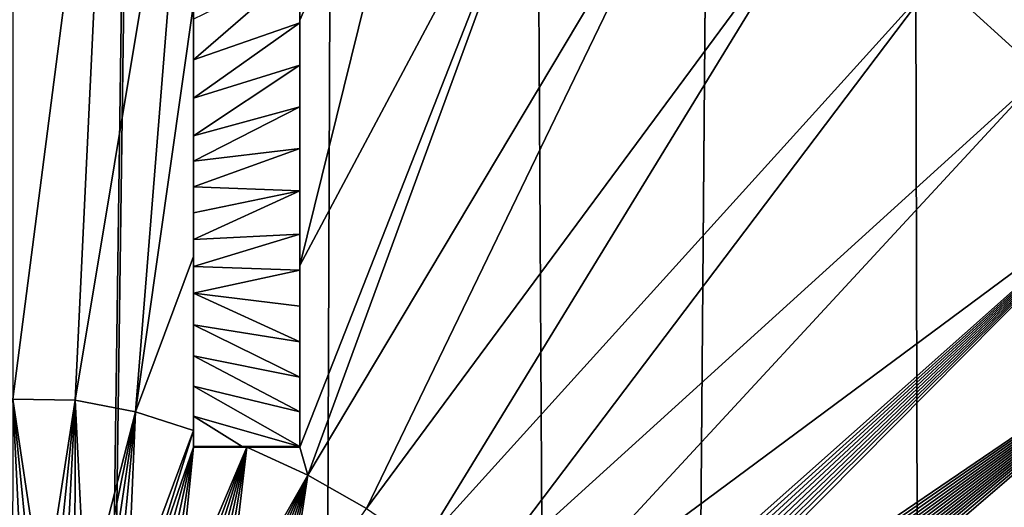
# Model space of a CAD drawing. Header units: metres. Extents: x -24 to 72, y -247 to 22.
# Tile 329 of 573: x 0.17 to 2.95, y -163.96 to -162.58. Entities that reach past the tile are written whole.
import ezdxf

# ---------------------------------------------------------------- set-up
doc = ezdxf.new("R2010")
doc.units = ezdxf.units.M
doc.layers.add('solid_509589_MEDIA_SW0001', color=7, linetype='CONTINUOUS')

msp = doc.modelspace()

# ---------------------------------------------------------------- linework, layer by layer
at = {"layer": 'solid_509589_MEDIA_SW0001'}
for points in [[(1.84221, -196.565338, 278.030243), (1.273439, -103.115448, 276.353088), (2.561803, -103.113213, 276.48111)], [(2.779046, -196.665558, 278.144073), (1.84221, -196.565338, 278.030243), (2.561803, -103.113213, 276.48111)], [(2.779046, -196.665558, 278.144073), (2.561803, -103.113213, 276.48111), (3.857469, -103.109459, 276.696259)], [(3.724629, -196.808136, 278.305695), (2.779046, -196.665558, 278.144073), (3.857469, -103.109459, 276.696259)], [(0.000003, -195.803818, 277.928741), (0.000003, -103.316154, 276.314362), (1.273439, -103.115448, 276.353088)], [(0.000004, -196.487045, 277.940674), (0.000003, -195.803818, 277.928741), (1.273439, -103.115448, 276.353088)], [(0.915195, -196.506195, 277.96286), (0.000004, -196.487045, 277.940674), (1.273439, -103.115448, 276.353088)], [(1.84221, -196.565338, 278.030243), (0.915195, -196.506195, 277.96286), (1.273439, -103.115448, 276.353088)], [(0.429945, -161.488388, 308.843811), (0.150531, -163.650513, 308.91925), (0.32646, -163.653549, 308.918121)], [(0.429945, -161.488388, 308.843811), (0.150534, -161.528992, 308.848267), (0.150531, -163.650513, 308.91925)], [(0.660533, -161.644806, 308.849884), (0.429945, -161.488388, 308.843811), (0.32646, -163.653549, 308.918121)], [(0.960532, -161.584488, 308.840576), (0.960533, -161.652313, 308.844421), (0.960533, -162.580276, 308.885956)], [(1.352751, -161.684158, 308.835236), (0.960532, -161.584488, 308.840576), (0.960533, -162.580276, 308.885956)], [(0.660533, -161.644806, 308.849884), (0.32646, -163.653549, 308.918121), (0.496585, -163.686554, 308.916656)], [(0.660534, -162.535355, 308.890289), (0.660533, -161.644806, 308.849884), (0.496585, -163.686554, 308.916656)], [(0.960549, -162.431992, 308.980804), (0.960533, -162.580276, 308.885956), (0.960533, -161.652313, 308.844421)], [(1.352751, -161.684158, 308.835236), (0.960533, -162.580276, 308.885956), (0.960531, -163.272995, 308.903503)], [(1.729588, -161.828262, 308.828979), (1.352751, -161.684158, 308.835236), (0.960531, -163.272995, 308.903503)], [(3.05491, -162.733017, 308.789764), (3.702975, -161.67926, 308.692017), (2.756875, -162.461273, 308.801514)], [(1.729588, -161.828262, 308.828979), (0.960529, -163.786514, 308.909119), (0.983458, -163.865448, 308.908875)], [(1.729588, -161.828262, 308.828979), (0.960531, -163.272995, 308.903503), (0.960529, -163.786514, 308.909119)], [(2.091303, -162.006897, 308.821228), (1.729588, -161.828262, 308.828979), (0.983458, -163.865448, 308.908875)], [(2.091303, -162.006897, 308.821228), (0.983458, -163.865448, 308.908875), (1.148752, -163.959335, 308.904816)], [(2.434733, -162.218521, 308.812042), (2.091303, -162.006897, 308.821228), (1.148752, -163.959335, 308.904816)], [(2.434733, -162.218521, 308.812042), (1.148752, -163.959335, 308.904816), (1.305133, -164.067398, 308.900116)], [(2.756875, -162.461273, 308.801514), (2.434733, -162.218521, 308.812042), (1.305133, -164.067398, 308.900116)], [(0.660549, -162.692795, 308.995514), (0.960548, -162.587952, 308.986298), (0.960549, -162.431992, 308.980804)], [(0.660549, -162.57785, 308.991791), (0.660549, -162.692795, 308.995514), (0.960549, -162.431992, 308.980804)], [(0.960548, -162.587952, 308.986298), (0.960533, -162.580276, 308.885956), (0.960549, -162.431992, 308.980804)], [(2.756875, -162.461273, 308.801514), (1.305133, -164.067398, 308.900116), (1.451385, -164.188797, 308.894867)], [(3.05491, -162.733017, 308.789764), (2.756875, -162.461273, 308.801514), (1.451385, -164.188797, 308.894867)], [(0.660532, -163.248306, 308.908936), (0.660534, -162.535355, 308.890289), (0.496585, -163.686554, 308.916656)], [(0.660549, -162.57785, 308.991791), (0.660534, -162.535355, 308.890289), (0.660532, -163.248306, 308.908936)], [(0.660549, -162.57785, 308.991791), (0.660532, -163.248306, 308.908936), (0.660549, -162.692795, 308.995514)], [(0.660549, -162.801056, 308.998718), (0.960548, -162.707275, 308.990112), (0.960548, -162.587952, 308.986298)], [(0.660549, -162.692795, 308.995514), (0.660549, -162.801056, 308.998718), (0.960548, -162.587952, 308.986298)], [(0.960547, -163.184418, 309.001953), (0.960531, -163.272995, 308.903503), (0.960533, -162.580276, 308.885956)], [(0.960548, -162.707275, 308.990112), (0.960533, -162.580276, 308.885956), (0.960548, -162.587952, 308.986298)], [(0.960548, -162.824921, 308.99353), (0.960533, -162.580276, 308.885956), (0.960548, -162.707275, 308.990112)], [(0.960548, -162.942993, 308.996643), (0.960533, -162.580276, 308.885956), (0.960548, -162.824921, 308.99353)], [(0.960547, -163.06279, 308.999451), (0.960533, -162.580276, 308.885956), (0.960548, -162.942993, 308.996643)], [(0.960547, -163.184418, 309.001953), (0.960533, -162.580276, 308.885956), (0.960547, -163.06279, 308.999451)], [(0.660549, -162.692795, 308.995514), (0.660532, -163.248306, 308.908936), (0.660549, -162.801056, 308.998718)], [(0.660549, -162.907089, 309.001587), (0.960548, -162.824921, 308.99353), (0.960548, -162.707275, 308.990112)], [(0.660549, -162.801056, 308.998718), (0.660549, -162.907089, 309.001587), (0.960548, -162.707275, 308.990112)], [(3.05491, -162.733017, 308.789764), (1.451385, -164.188797, 308.894867), (1.586375, -164.322571, 308.889069)], [(3.326233, -163.031387, 308.776855), (3.05491, -162.733017, 308.789764), (1.586375, -164.322571, 308.889069)], [(0.660549, -162.801056, 308.998718), (0.660532, -163.248306, 308.908936), (0.660549, -162.907089, 309.001587)], [(0.660549, -162.978302, 309.003357), (0.960548, -162.942993, 308.996643), (0.960548, -162.824921, 308.99353)], [(0.660549, -162.907089, 309.001587), (0.660549, -162.978302, 309.003357), (0.960548, -162.824921, 308.99353)], [(0.660549, -162.907089, 309.001587), (0.660532, -163.248306, 308.908936), (0.660549, -162.978302, 309.003357)], [(0.660548, -163.05072, 309.005035), (0.960547, -163.06279, 308.999451), (0.960548, -162.942993, 308.996643)], [(0.660549, -162.978302, 309.003357), (0.660548, -163.05072, 309.005035), (0.960548, -162.942993, 308.996643)], [(0.660549, -162.978302, 309.003357), (0.660532, -163.248306, 308.908936), (0.660548, -163.05072, 309.005035)], [(3.326233, -163.031387, 308.776855), (1.586375, -164.322571, 308.889069), (1.709628, -164.467972, 308.882782)], [(3.326233, -163.031387, 308.776855), (1.709628, -164.467972, 308.882782), (1.728252, -164.474457, 308.881927)], [(3.326233, -163.031387, 308.776855), (1.728252, -164.474457, 308.881927), (1.746548, -164.480972, 308.881104)], [(3.326233, -163.031387, 308.776855), (1.746548, -164.480972, 308.881104), (1.764534, -164.487564, 308.880249)], [(3.326233, -163.031387, 308.776855), (1.764534, -164.487564, 308.880249), (1.78222, -164.494232, 308.879425)], [(3.326233, -163.031387, 308.776855), (1.78222, -164.494232, 308.879425), (1.799567, -164.5009, 308.878601)], [(3.326233, -163.031387, 308.776855), (1.799567, -164.5009, 308.878601), (1.816575, -164.507568, 308.877777)], [(3.326233, -163.031387, 308.776855), (1.816575, -164.507568, 308.877777), (1.833254, -164.514221, 308.876953)], [(3.326233, -163.031387, 308.776855), (1.833254, -164.514221, 308.876953), (1.850793, -164.521393, 308.876099)], [(3.56847, -163.35379, 308.762909), (3.326233, -163.031387, 308.776855), (1.850793, -164.521393, 308.876099)], [(0.660548, -163.05072, 309.005035), (0.660532, -163.248306, 308.908936), (0.660548, -163.124664, 309.006622)], [(0.660548, -163.05072, 309.005035), (0.660548, -163.124664, 309.006622), (0.960547, -163.06279, 308.999451)], [(0.660548, -163.200058, 309.008087), (0.960547, -163.184418, 309.001953), (0.960547, -163.06279, 308.999451)], [(0.660548, -163.124664, 309.006622), (0.660548, -163.200058, 309.008087), (0.960547, -163.06279, 308.999451)], [(0.660548, -163.124664, 309.006622), (0.660532, -163.248306, 308.908936), (0.660548, -163.200058, 309.008087)], [(0.660548, -163.200058, 309.008087), (0.660532, -163.248306, 308.908936), (0.660548, -163.276108, 309.00946)], [(0.660548, -163.276108, 309.00946), (0.960547, -163.286484, 309.003784), (0.960547, -163.184418, 309.001953)], [(0.660548, -163.200058, 309.008087), (0.660548, -163.276108, 309.00946), (0.960547, -163.184418, 309.001953)], [(0.960547, -163.286484, 309.003784), (0.960531, -163.272995, 308.903503), (0.960547, -163.184418, 309.001953)], [(0.660532, -163.248306, 308.908936), (0.496585, -163.686554, 308.916656), (0.66053, -163.739578, 308.914764)], [(0.660548, -163.276108, 309.00946), (0.660532, -163.248306, 308.908936), (0.66053, -163.739578, 308.914764)], [(0.660548, -163.276108, 309.00946), (0.66053, -163.739578, 308.914764), (0.660547, -163.351852, 309.010651)], [(0.660548, -163.276108, 309.00946), (0.660547, -163.351852, 309.010651), (0.960547, -163.286484, 309.003784)], [(0.660547, -163.351852, 309.010651), (0.960546, -163.38826, 309.005341), (0.960547, -163.286484, 309.003784)], [(0.960544, -163.784775, 309.009125), (0.960529, -163.786514, 308.909119), (0.960531, -163.272995, 308.903503)], [(0.960546, -163.38826, 309.005341), (0.960531, -163.272995, 308.903503), (0.960547, -163.286484, 309.003784)], [(0.960546, -163.488983, 309.006683), (0.960531, -163.272995, 308.903503), (0.960546, -163.38826, 309.005341)], [(0.960545, -163.588409, 309.007721), (0.960531, -163.272995, 308.903503), (0.960546, -163.488983, 309.006683)], [(0.960545, -163.686798, 309.008545), (0.960531, -163.272995, 308.903503), (0.960545, -163.588409, 309.007721)], [(0.960544, -163.784775, 309.009125), (0.960531, -163.272995, 308.903503), (0.960545, -163.686798, 309.008545)], [(0.660547, -163.351852, 309.010651), (0.66053, -163.739578, 308.914764), (0.660547, -163.441254, 309.011932)], [(0.660547, -163.351852, 309.010651), (0.960546, -163.488983, 309.006683), (0.960546, -163.38826, 309.005341)], [(0.660547, -163.351852, 309.010651), (0.660547, -163.441254, 309.011932), (0.960546, -163.488983, 309.006683)], [(3.56847, -163.35379, 308.762909), (1.850793, -164.521393, 308.876099), (1.867982, -164.528595, 308.875244)], [(3.56847, -163.35379, 308.762909), (1.867982, -164.528595, 308.875244), (1.884834, -164.535858, 308.87439)], [(3.56847, -163.35379, 308.762909), (1.884834, -164.535858, 308.87439), (1.901357, -164.543182, 308.873535)], [(3.56847, -163.35379, 308.762909), (1.901357, -164.543182, 308.873535), (1.917516, -164.550507, 308.872681)], [(3.56847, -163.35379, 308.762909), (1.917516, -164.550507, 308.872681), (1.933318, -164.557816, 308.871857)], [(3.56847, -163.35379, 308.762909), (1.933318, -164.557816, 308.871857), (1.948773, -164.565125, 308.871033)], [(3.56847, -163.35379, 308.762909), (1.948773, -164.565125, 308.871033), (1.963895, -164.572464, 308.870239)], [(3.56847, -163.35379, 308.762909), (1.963895, -164.572464, 308.870239), (1.978694, -164.579819, 308.869415)], [(3.56847, -163.35379, 308.762909), (1.978694, -164.579819, 308.869415), (1.993183, -164.587234, 308.868622)], [(3.56847, -163.35379, 308.762909), (1.993183, -164.587234, 308.868622), (2.007355, -164.594681, 308.867828)], [(3.56847, -163.35379, 308.762909), (2.007355, -164.594681, 308.867828), (2.021189, -164.602112, 308.867065)], [(3.56847, -163.35379, 308.762909), (2.021189, -164.602112, 308.867065), (2.034695, -164.609528, 308.866302)], [(3.56847, -163.35379, 308.762909), (2.034695, -164.609528, 308.866302), (2.047883, -164.616959, 308.86554)], [(3.56847, -163.35379, 308.762909), (2.047883, -164.616959, 308.86554), (2.062877, -164.625641, 308.864655)], [(3.56847, -163.35379, 308.762909), (2.062877, -164.625641, 308.864655), (2.077466, -164.634369, 308.8638)], [(3.779504, -163.697372, 308.748077), (3.56847, -163.35379, 308.762909), (2.077466, -164.634369, 308.8638)], [(0.660547, -163.441254, 309.011932), (0.66053, -163.739578, 308.914764), (0.660546, -163.528442, 309.01297)], [(0.660547, -163.441254, 309.011932), (0.660546, -163.528442, 309.01297), (0.960545, -163.588409, 309.007721)], [(0.660547, -163.441254, 309.011932), (0.960545, -163.588409, 309.007721), (0.960546, -163.488983, 309.006683)], [(0.660546, -163.528442, 309.01297), (0.66053, -163.739578, 308.914764), (0.660546, -163.613815, 309.013824)], [(0.660546, -163.528442, 309.01297), (0.960545, -163.686798, 309.008545), (0.960545, -163.588409, 309.007721)], [(0.660546, -163.528442, 309.01297), (0.660546, -163.613815, 309.013824), (0.960545, -163.686798, 309.008545)], [(0.660546, -163.613815, 309.013824), (0.66053, -163.739578, 308.914764), (0.660546, -163.698685, 309.014465)], [(0.660546, -163.613815, 309.013824), (0.960544, -163.784775, 309.009125), (0.960545, -163.686798, 309.008545)], [(0.660546, -163.613815, 309.013824), (0.660546, -163.698685, 309.014465), (0.960544, -163.784775, 309.009125)], [(0.149056, -164.227875, 308.919769), (0.178538, -164.228561, 308.919647), (0.150531, -163.650513, 308.91925)], [(0.23739, -164.230331, 308.919342), (0.32646, -163.653549, 308.918121), (0.150531, -163.650513, 308.91925)], [(0.207976, -164.229385, 308.919495), (0.23739, -164.230331, 308.919342), (0.150531, -163.650513, 308.91925)], [(0.178538, -164.228561, 308.919647), (0.207976, -164.229385, 308.919495), (0.150531, -163.650513, 308.91925)], [(0.23739, -164.230331, 308.919342), (0.266841, -164.231369, 308.919159), (0.32646, -163.653549, 308.918121)], [(0.266841, -164.231369, 308.919159), (0.296325, -164.232529, 308.918945), (0.32646, -163.653549, 308.918121)], [(0.296325, -164.232529, 308.918945), (0.325824, -164.23381, 308.918701), (0.32646, -163.653549, 308.918121)], [(0.325824, -164.23381, 308.918701), (0.355314, -164.235214, 308.918457), (0.32646, -163.653549, 308.918121)], [(0.355314, -164.235214, 308.918457), (0.496585, -163.686554, 308.916656), (0.32646, -163.653549, 308.918121)], [(0.355314, -164.235214, 308.918457), (0.384775, -164.23674, 308.918182), (0.496585, -163.686554, 308.916656)], [(0.384775, -164.23674, 308.918182), (0.414181, -164.238419, 308.917877), (0.496585, -163.686554, 308.916656)], [(0.414181, -164.238419, 308.917877), (0.443509, -164.240234, 308.917572), (0.496585, -163.686554, 308.916656)], [(0.443509, -164.240234, 308.917572), (0.472767, -164.242172, 308.917236), (0.496585, -163.686554, 308.916656)], [(0.472767, -164.242172, 308.917236), (0.66053, -163.739578, 308.914764), (0.496585, -163.686554, 308.916656)], [(0.660546, -163.698685, 309.014465), (0.66053, -163.739578, 308.914764), (0.66053, -163.786407, 308.914978)], [(0.660546, -163.698685, 309.014465), (0.66053, -163.786407, 308.914978), (0.660545, -163.784668, 309.014984)], [(0.660546, -163.698685, 309.014465), (0.660545, -163.784668, 309.014984), (0.797407, -163.784714, 309.012573)], [(0.660546, -163.698685, 309.014465), (0.797407, -163.784714, 309.012573), (0.960544, -163.784775, 309.009125)], [(3.779504, -163.697372, 308.748077), (2.077466, -164.634369, 308.8638), (2.091652, -164.643127, 308.862946)], [(3.779504, -163.697372, 308.748077), (2.091652, -164.643127, 308.862946), (2.105412, -164.651871, 308.862122)], [(3.779504, -163.697372, 308.748077), (2.105412, -164.651871, 308.862122), (2.118754, -164.660599, 308.861298)], [(3.779504, -163.697372, 308.748077), (2.118754, -164.660599, 308.861298), (2.131689, -164.669327, 308.860504)], [(3.779504, -163.697372, 308.748077), (2.131689, -164.669327, 308.860504), (2.14423, -164.67807, 308.859711)], [(3.779504, -163.697372, 308.748077), (2.14423, -164.67807, 308.859711), (2.156388, -164.686844, 308.858948)], [(3.779504, -163.697372, 308.748077), (2.156388, -164.686844, 308.858948), (2.168158, -164.695618, 308.858185)], [(3.779504, -163.697372, 308.748077), (2.168158, -164.695618, 308.858185), (2.179526, -164.704376, 308.857452)], [(3.779504, -163.697372, 308.748077), (2.179526, -164.704376, 308.857452), (2.190502, -164.713104, 308.85672)], [(3.779504, -163.697372, 308.748077), (2.190502, -164.713104, 308.85672), (2.201096, -164.721848, 308.855988)], [(3.779504, -163.697372, 308.748077), (2.201096, -164.721848, 308.855988), (2.211318, -164.73056, 308.855316)], [(3.779504, -163.697372, 308.748077), (2.211318, -164.73056, 308.855316), (2.221176, -164.739288, 308.854614)], [(3.779504, -163.697372, 308.748077), (2.221176, -164.739288, 308.854614), (2.230658, -164.748001, 308.853943)], [(3.779504, -163.697372, 308.748077), (2.230658, -164.748001, 308.853943), (2.23976, -164.756683, 308.853302)], [(3.779504, -163.697372, 308.748077), (2.23976, -164.756683, 308.853302), (2.248492, -164.76535, 308.852692)], [(3.779504, -163.697372, 308.748077), (2.248492, -164.76535, 308.852692), (2.256866, -164.773972, 308.852051)], [(3.779504, -163.697372, 308.748077), (2.256866, -164.773972, 308.852051), (2.26489, -164.782578, 308.851471)], [(3.779504, -163.697372, 308.748077), (2.26489, -164.782578, 308.851471), (2.272569, -164.791168, 308.850891)], [(3.779504, -163.697372, 308.748077), (2.272569, -164.791168, 308.850891), (3.957589, -164.058868, 308.732422)], [(0.472767, -164.242172, 308.917236), (0.502017, -164.244217, 308.91687), (0.66053, -163.739578, 308.914764)], [(0.502017, -164.244217, 308.91687), (0.66053, -163.786407, 308.914978), (0.66053, -163.739578, 308.914764)], [(0.502017, -164.244217, 308.91687), (0.531268, -164.246368, 308.916504), (0.66053, -163.786407, 308.914978)], [(0.531268, -164.246368, 308.916504), (0.560524, -164.248642, 308.916107), (0.66053, -163.786407, 308.914978)], [(0.560524, -164.248642, 308.916107), (0.58979, -164.251053, 308.91568), (0.66053, -163.786407, 308.914978)], [(0.58979, -164.251053, 308.91568), (0.613214, -164.253082, 308.915314), (0.66053, -163.786407, 308.914978)], [(0.613214, -164.253082, 308.915314), (0.810535, -163.786453, 308.912323), (0.66053, -163.786407, 308.914978)], [(0.613214, -164.253082, 308.915314), (0.636648, -164.255203, 308.914948), (0.810535, -163.786453, 308.912323)], [(0.636648, -164.255203, 308.914948), (0.660093, -164.257431, 308.914581), (0.810535, -163.786453, 308.912323)], [(0.660093, -164.257431, 308.914581), (0.683562, -164.25975, 308.914185), (0.810535, -163.786453, 308.912323)], [(0.660545, -163.784668, 309.014984), (0.66053, -163.786407, 308.914978), (0.810535, -163.786453, 308.912323)], [(0.660545, -163.784668, 309.014984), (0.810535, -163.786453, 308.912323), (0.797407, -163.784714, 309.012573)], [(0.683562, -164.25975, 308.914185), (0.707113, -164.262131, 308.913757), (0.810535, -163.786453, 308.912323)], [(0.707113, -164.262131, 308.913757), (0.730737, -164.264603, 308.913361), (0.810535, -163.786453, 308.912323)], [(0.730737, -164.264603, 308.913361), (0.75441, -164.267166, 308.912903), (0.810535, -163.786453, 308.912323)], [(0.75441, -164.267166, 308.912903), (0.983458, -163.865448, 308.908875), (0.810535, -163.786453, 308.912323)], [(0.797407, -163.784714, 309.012573), (0.810535, -163.786453, 308.912323), (0.960529, -163.786514, 308.909119)], [(0.797407, -163.784714, 309.012573), (0.960529, -163.786514, 308.909119), (0.960544, -163.784775, 309.009125)], [(0.960529, -163.786514, 308.909119), (0.810535, -163.786453, 308.912323), (0.983458, -163.865448, 308.908875)], [(0.75441, -164.267166, 308.912903), (0.778108, -164.269821, 308.912445), (0.983458, -163.865448, 308.908875)], [(0.778108, -164.269821, 308.912445), (0.801809, -164.272583, 308.911987), (0.983458, -163.865448, 308.908875)], [(0.801809, -164.272583, 308.911987), (0.825486, -164.275436, 308.911499), (0.983458, -163.865448, 308.908875)], [(0.825486, -164.275436, 308.911499), (0.849114, -164.278412, 308.911011), (0.983458, -163.865448, 308.908875)], [(0.849114, -164.278412, 308.911011), (0.872666, -164.281479, 308.910492), (0.983458, -163.865448, 308.908875)], [(0.872666, -164.281479, 308.910492), (0.896115, -164.284668, 308.909973), (0.983458, -163.865448, 308.908875)], [(0.896115, -164.284668, 308.909973), (0.919569, -164.287918, 308.909424), (0.983458, -163.865448, 308.908875)], [(0.919569, -164.287918, 308.909424), (1.148752, -163.959335, 308.904816), (0.983458, -163.865448, 308.908875)]]:
    msp.add_3dface(points, dxfattribs=at)

doc.saveas('drawing.dxf')
